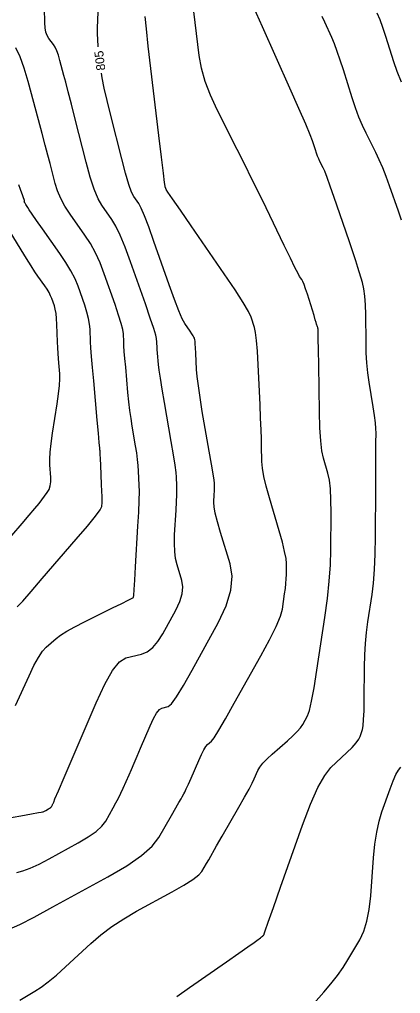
# Model space of a CAD drawing. Extents: x 2082232 to 2083549, y 592624 to 593832.
# Drawn here: x 2082455.4 to 2082485.4, y 593069.1 to 593145.7 of the extents above; entities that cross this region are included whole.
import ezdxf

# ---------------------------------------------------------------- set-up
doc = ezdxf.new("R2010")
doc.units = 0
doc.layers.add('DT_X_Contour_Major', color=7, linetype='Continuous')
doc.layers.add('DT_X_Contour_Minor', color=7, linetype='Continuous')

msp = doc.modelspace()

# ---------------------------------------------------------------- linework, layer by layer
at = {"layer": 'DT_X_Contour_Major'}
for points in [[(2082461.617, 593143.602), (2082461.611, 593143.66), (2082461.577, 593144.155), (2082461.563, 593144.634), (2082461.567, 593145.097), (2082461.603, 593146.311)], [(2082485.462, 593140.829), (2082485.135, 593141.652), (2082484.869, 593142.425), (2082484.242, 593144.419), (2082484.009, 593145.12), (2082483.778, 593145.725), (2082483.551, 593146.237)], [(2082455.224, 593078.641), (2082455.695, 593078.764), (2082456.275, 593078.987), (2082456.966, 593079.308), (2082457.766, 593079.728), (2082460.047, 593080.981), (2082460.823, 593081.44), (2082461.441, 593081.879), (2082461.901, 593082.297), (2082462.203, 593082.694), (2082462.796, 593083.727), (2082463.012, 593084.115), (2082463.215, 593084.503), (2082463.405, 593084.892), (2082463.582, 593085.282), (2082464.036, 593086.324), (2082464.22, 593086.748), (2082464.432, 593087.239), (2082464.671, 593087.797), (2082464.939, 593088.422), (2082465.689, 593090.179), (2082465.958, 593090.76), (2082466.202, 593091.188), (2082466.422, 593091.462), (2082466.618, 593091.583), (2082467.108, 593091.699), (2082467.365, 593091.911), (2082467.766, 593092.461), (2082468.312, 593093.348), (2082469.003, 593094.574), (2082471.039, 593098.291), (2082471.672, 593099.626), (2082472.042, 593100.845), (2082472.151, 593101.946), (2082471.998, 593102.931), (2082471.239, 593105.401), (2082470.992, 593106.243), (2082470.82, 593106.914), (2082470.723, 593107.415), (2082470.7, 593107.745), (2082470.738, 593108.4), (2082470.75, 593108.625), (2082470.758, 593108.81), (2082470.761, 593108.955), (2082470.76, 593109.059), (2082470.749, 593109.283), (2082470.721, 593109.503), (2082470.643, 593109.995), (2082470.516, 593110.759), (2082470.339, 593111.795), (2082469.802, 593114.921), (2082469.623, 593116.006), (2082469.489, 593116.918), (2082469.399, 593117.657), (2082469.354, 593118.222), (2082469.294, 593119.499), (2082469.272, 593119.924), (2082469.252, 593120.241), (2082469.234, 593120.451), (2082469.218, 593120.554), (2082469.178, 593120.683), (2082469.145, 593120.754), (2082469.077, 593120.87), (2082468.973, 593121.031), (2082468.833, 593121.236), (2082468.414, 593121.844), (2082468.22, 593122.204), (2082467.953, 593122.827), (2082467.613, 593123.713), (2082467.199, 593124.862), (2082465.998, 593128.279), (2082465.586, 593129.427), (2082465.249, 593130.306), (2082464.987, 593130.918), (2082464.801, 593131.262), (2082464.405, 593131.822), (2082464.234, 593132.165), (2082464.02, 593132.773), (2082463.763, 593133.648), (2082463.462, 593134.789), (2082462.601, 593138.185), (2082462.31, 593139.365), (2082462.085, 593140.355), (2082461.925, 593141.156), (2082461.869, 593141.517)]]:
    msp.add_lwpolyline(points, dxfattribs=at)
at = {"layer": 'DT_X_Contour_Minor'}
for points in [[(2082454.334, 593082.883), (2082455.519, 593083.102), (2082456.378, 593083.26), (2082456.91, 593083.358), (2082457.115, 593083.396), (2082457.226, 593083.415), (2082457.274, 593083.428), (2082457.332, 593083.45), (2082457.401, 593083.482), (2082457.482, 593083.525), (2082457.711, 593083.65), (2082457.789, 593083.697), (2082457.851, 593083.741), (2082457.897, 593083.783), (2082457.928, 593083.823), (2082457.987, 593083.926), (2082458.009, 593083.965), (2082458.029, 593084.004), (2082458.048, 593084.044), (2082458.066, 593084.083), (2082458.112, 593084.187), (2082458.215, 593084.429), (2082458.491, 593085.075), (2082458.94, 593086.125), (2082459.561, 593087.579), (2082461.447, 593091.997), (2082462.123, 593093.46), (2082462.739, 593094.536), (2082463.293, 593095.226), (2082463.786, 593095.529), (2082465.018, 593095.82), (2082465.47, 593096.003), (2082465.902, 593096.333), (2082466.314, 593096.809), (2082466.705, 593097.431), (2082467.722, 593099.288), (2082468.038, 593099.955), (2082468.223, 593100.563), (2082468.277, 593101.113), (2082468.201, 593101.605), (2082467.822, 593102.839), (2082467.703, 593103.334), (2082467.631, 593103.895), (2082467.604, 593104.522), (2082467.624, 593105.213), (2082467.737, 593107.146), (2082467.773, 593107.811), (2082467.796, 593108.357), (2082467.805, 593108.784), (2082467.8, 593109.091), (2082467.77, 593109.752), (2082467.736, 593110.113), (2082467.654, 593110.7), (2082467.526, 593111.513), (2082467.352, 593112.553), (2082466.824, 593115.626), (2082466.647, 593116.676), (2082466.512, 593117.521), (2082466.419, 593118.162), (2082466.368, 593118.598), (2082466.287, 593119.487), (2082466.26, 593119.793), (2082466.24, 593120.042), (2082466.226, 593120.234), (2082466.218, 593120.371), (2082466.206, 593120.659), (2082466.148, 593120.909), (2082465.981, 593121.445), (2082465.705, 593122.265), (2082465.321, 593123.369), (2082464.152, 593126.695), (2082463.732, 593127.838), (2082463.348, 593128.774), (2082463, 593129.501), (2082462.688, 593130.021), (2082461.904, 593131.129), (2082461.606, 593131.652), (2082461.301, 593132.39), (2082460.988, 593133.343), (2082460.669, 593134.512), (2082459.806, 593137.915), (2082459.508, 593139.087), (2082459.261, 593140.05), (2082459.065, 593140.806), (2082458.921, 593141.353), (2082458.603, 593142.534), (2082458.482, 593142.944), (2082458.355, 593143.289), (2082458.224, 593143.568), (2082458.089, 593143.782), (2082457.72, 593144.264), (2082457.598, 593144.476), (2082457.507, 593144.75), (2082457.449, 593145.085), (2082457.422, 593145.483), (2082457.392, 593146.626)], [(2082455.454, 593068.597), (2082456.641, 593069.301), (2082457.124, 593069.618), (2082457.685, 593070.043), (2082458.322, 593070.575), (2082459.035, 593071.214), (2082461.041, 593073.061), (2082461.83, 593073.739), (2082462.692, 593074.387), (2082463.626, 593075.006), (2082464.634, 593075.594), (2082467.419, 593077.124), (2082468.349, 593077.654), (2082469.052, 593078.099), (2082469.526, 593078.458), (2082469.772, 593078.73), (2082470.124, 593079.343), (2082470.302, 593079.651), (2082470.926, 593080.737), (2082471.373, 593081.514), (2082472.686, 593083.795), (2082473.131, 593084.575), (2082473.479, 593085.202), (2082473.732, 593085.679), (2082473.888, 593086.003), (2082474.177, 593086.666), (2082474.329, 593086.933), (2082474.567, 593087.237), (2082474.891, 593087.578), (2082475.302, 593087.955), (2082476.512, 593089.01), (2082476.927, 593089.387), (2082477.263, 593089.728), (2082477.521, 593090.033), (2082477.7, 593090.3), (2082478.073, 593090.966), (2082478.225, 593091.378), (2082478.399, 593092.115), (2082478.597, 593093.178), (2082478.818, 593094.565), (2082479.437, 593098.699), (2082479.641, 593100.194), (2082479.788, 593101.576), (2082479.88, 593102.847), (2082479.914, 593104.006), (2082479.932, 593106.948), (2082479.921, 593107.969), (2082479.876, 593108.827), (2082479.795, 593109.521), (2082479.679, 593110.052), (2082479.324, 593111.249), (2082479.205, 593111.814), (2082479.113, 593112.609), (2082479.049, 593113.636), (2082479.013, 593114.893), (2082478.954, 593118.554), (2082478.935, 593119.757), (2082478.92, 593120.619), (2082478.911, 593121.14), (2082478.907, 593121.32), (2082478.902, 593121.347), (2082478.901, 593121.357), (2082478.9, 593121.367), (2082478.899, 593121.376), (2082478.899, 593121.386), (2082478.899, 593121.41), (2082478.896, 593121.428), (2082478.888, 593121.462), (2082478.873, 593121.512), (2082478.854, 593121.579), (2082478.793, 593121.779), (2082478.755, 593121.904), (2082478.685, 593122.129), (2082478.585, 593122.454), (2082478.454, 593122.878), (2082478.061, 593124.142), (2082477.924, 593124.568), (2082477.808, 593124.901), (2082477.711, 593125.139), (2082477.634, 593125.282), (2082477.457, 593125.54), (2082477.331, 593125.763), (2082477.088, 593126.242), (2082476.726, 593126.975), (2082476.247, 593127.963), (2082474.811, 593130.938), (2082474.266, 593132.06), (2082473.707, 593133.197), (2082473.136, 593134.348), (2082472.551, 593135.513), (2082470.975, 593138.639), (2082470.443, 593139.786), (2082470.03, 593140.882), (2082469.735, 593141.928), (2082469.559, 593142.923), (2082469.248, 593145.51), (2082469.146, 593146.381)], [(2082467.796, 593068.878), (2082468.796, 593069.586), (2082471.704, 593071.617), (2082472.671, 593072.293), (2082473.392, 593072.799), (2082473.866, 593073.133), (2082474.094, 593073.296), (2082474.372, 593073.504), (2082474.464, 593073.574), (2082474.532, 593073.626), (2082474.576, 593073.661), (2082474.597, 593073.678), (2082474.618, 593073.703), (2082474.626, 593073.711), (2082474.632, 593073.72), (2082474.638, 593073.727), (2082474.642, 593073.734), (2082474.652, 593073.75), (2082474.655, 593073.757), (2082474.658, 593073.766), (2082474.66, 593073.776), (2082474.661, 593073.787), (2082474.663, 593073.819), (2082474.745, 593074.057), (2082474.989, 593074.75), (2082475.394, 593075.896), (2082475.961, 593077.496), (2082477.688, 593082.367), (2082478.313, 593084.021), (2082478.894, 593085.327), (2082479.429, 593086.287), (2082479.919, 593086.901), (2082481.165, 593088.074), (2082481.582, 593088.485), (2082481.898, 593088.835), (2082482.112, 593089.125), (2082482.225, 593089.355), (2082482.391, 593089.888), (2082482.446, 593090.184), (2082482.489, 593090.672), (2082482.519, 593091.352), (2082482.536, 593092.225), (2082482.564, 593094.807), (2082482.588, 593095.756), (2082482.64, 593096.665), (2082482.72, 593097.535), (2082482.827, 593098.365), (2082483.151, 593100.525), (2082483.258, 593101.415), (2082483.337, 593102.468), (2082483.388, 593103.682), (2082483.411, 593105.057), (2082483.434, 593108.94), (2082483.442, 593110.251), (2082483.449, 593111.271), (2082483.453, 593112), (2082483.457, 593112.438), (2082483.463, 593113.218), (2082483.45, 593113.566), (2082483.408, 593114.023), (2082483.336, 593114.59), (2082483.234, 593115.266), (2082482.922, 593117.217), (2082482.819, 593117.96), (2082482.744, 593118.726), (2082482.697, 593119.516), (2082482.679, 593120.329), (2082482.667, 593122.528), (2082482.646, 593123.304), (2082482.593, 593123.986), (2082482.507, 593124.572), (2082482.39, 593125.063), (2082482.033, 593126.245), (2082481.873, 593126.757), (2082481.661, 593127.404), (2082481.398, 593128.188), (2082481.082, 593129.108), (2082480.171, 593131.743), (2082479.861, 593132.631), (2082479.612, 593133.318), (2082479.425, 593133.805), (2082479.301, 593134.091), (2082479.05, 593134.586), (2082478.958, 593134.782), (2082478.867, 593134.999), (2082478.779, 593135.236), (2082478.694, 593135.494), (2082478.468, 593136.211), (2082478.294, 593136.672), (2082477.939, 593137.517), (2082477.404, 593138.745), (2082476.689, 593140.358), (2082474.543, 593145.17), (2082473.836, 593146.753)], [(2082454.62, 593074.19), (2082455.443, 593074.563), (2082456.587, 593075.143), (2082458.051, 593075.931), (2082462.383, 593078.311), (2082463.852, 593079.173), (2082465.007, 593079.975), (2082465.85, 593080.716), (2082466.381, 593081.396), (2082467.378, 593083.131), (2082467.963, 593084.149), (2082468.134, 593084.447), (2082468.224, 593084.602), (2082468.354, 593084.829), (2082468.426, 593084.97), (2082468.543, 593085.221), (2082468.705, 593085.582), (2082468.912, 593086.055), (2082469.526, 593087.463), (2082469.742, 593087.937), (2082469.929, 593088.305), (2082470.088, 593088.565), (2082470.217, 593088.719), (2082470.524, 593088.987), (2082470.723, 593089.249), (2082471.088, 593089.834), (2082471.619, 593090.742), (2082472.317, 593091.973), (2082474.4, 593095.687), (2082475.092, 593096.961), (2082475.605, 593098), (2082475.94, 593098.802), (2082476.096, 593099.367), (2082476.275, 593100.56), (2082476.334, 593100.992), (2082476.376, 593101.391), (2082476.403, 593101.757), (2082476.413, 593102.092), (2082476.418, 593102.941), (2082476.383, 593103.341), (2082476.276, 593103.905), (2082476.097, 593104.632), (2082475.845, 593105.522), (2082475.076, 593108.115), (2082474.822, 593109.024), (2082474.639, 593109.804), (2082474.527, 593110.456), (2082474.484, 593110.979), (2082474.464, 593112.205), (2082474.451, 593112.753), (2082474.426, 593113.479), (2082474.388, 593114.384), (2082474.339, 593115.466), (2082474.191, 593118.588), (2082474.131, 593119.65), (2082474.061, 593120.495), (2082473.982, 593121.122), (2082473.893, 593121.531), (2082473.644, 593122.334), (2082473.441, 593122.773), (2082473.019, 593123.489), (2082472.376, 593124.481), (2082471.515, 593125.751), (2082468.924, 593129.505), (2082468.073, 593130.74), (2082467.462, 593131.63), (2082467.092, 593132.174), (2082466.962, 593132.373), (2082466.938, 593132.442), (2082466.93, 593132.466), (2082466.923, 593132.484), (2082466.917, 593132.496), (2082466.914, 593132.503), (2082466.905, 593132.514), (2082466.902, 593132.521), (2082466.898, 593132.534), (2082466.892, 593132.552), (2082466.886, 593132.575), (2082466.869, 593132.644), (2082466.833, 593132.913), (2082466.74, 593133.667), (2082466.59, 593134.907), (2082466.382, 593136.633), (2082465.751, 593141.882), (2082465.545, 593143.65), (2082465.401, 593145.017), (2082465.319, 593145.985)], [(2082485.46, 593129.967), (2082485.221, 593130.665), (2082484.53, 593132.663), (2082484.268, 593133.39), (2082483.998, 593134.071), (2082483.722, 593134.706), (2082483.439, 593135.296), (2082482.674, 593136.809), (2082482.391, 593137.408), (2082482.115, 593138.07), (2082481.846, 593138.796), (2082481.585, 593139.586), (2082480.896, 593141.776), (2082480.645, 593142.551), (2082480.408, 593143.234), (2082480.185, 593143.825), (2082479.976, 593144.323), (2082479.438, 593145.529), (2082479.225, 593145.98)], [(2082455.121, 593091.773), (2082456.172, 593094.122), (2082456.552, 593094.924), (2082456.906, 593095.568), (2082457.233, 593096.053), (2082457.534, 593096.38), (2082458.299, 593097.042), (2082458.653, 593097.31), (2082459.143, 593097.619), (2082459.768, 593097.969), (2082460.528, 593098.36), (2082462.735, 593099.458), (2082463.46, 593099.818), (2082463.978, 593100.076), (2082464.29, 593100.232), (2082464.396, 593100.286), (2082464.402, 593100.294), (2082464.413, 593100.446), (2082464.441, 593100.898), (2082464.486, 593101.649), (2082464.548, 593102.699), (2082464.737, 593105.9), (2082464.797, 593107.001), (2082464.834, 593107.906), (2082464.849, 593108.613), (2082464.841, 593109.123), (2082464.791, 593110.221), (2082464.762, 593110.654), (2082464.713, 593111.129), (2082464.644, 593111.646), (2082464.554, 593112.206), (2082464.289, 593113.753), (2082464.193, 593114.355), (2082464.105, 593114.998), (2082464.026, 593115.682), (2082463.954, 593116.408), (2082463.774, 593118.4), (2082463.713, 593119.084), (2082463.668, 593119.641), (2082463.636, 593120.073), (2082463.619, 593120.378), (2082463.592, 593121.023), (2082463.544, 593121.348), (2082463.419, 593121.839), (2082463.216, 593122.495), (2082462.937, 593123.316), (2082462.089, 593125.728), (2082461.756, 593126.597), (2082461.393, 593127.395), (2082460.999, 593128.123), (2082460.575, 593128.779), (2082459.403, 593130.436), (2082459, 593131.053), (2082458.669, 593131.661), (2082458.411, 593132.26), (2082458.226, 593132.851), (2082457.83, 593134.415), (2082457.662, 593135.07), (2082457.455, 593135.861), (2082457.209, 593136.788), (2082456.924, 593137.852), (2082456.112, 593140.871), (2082455.801, 593141.919), (2082455.479, 593142.8), (2082455.144, 593143.513)], [(2082455.246, 593099.539), (2082455.674, 593100.001), (2082456.331, 593100.743), (2082457.217, 593101.766), (2082459.885, 593104.866), (2082460.761, 593105.899), (2082461.389, 593106.671), (2082461.769, 593107.184), (2082461.9, 593107.436), (2082461.92, 593107.761), (2082461.923, 593107.939), (2082461.917, 593108.231), (2082461.904, 593108.637), (2082461.882, 593109.156), (2082461.812, 593110.691), (2082461.789, 593111.195), (2082461.772, 593111.558), (2082461.761, 593111.779), (2082461.757, 593111.859), (2082461.753, 593111.881), (2082461.739, 593112.033), (2082461.698, 593112.474), (2082461.632, 593113.202), (2082461.54, 593114.218), (2082461.26, 593117.313), (2082461.166, 593118.375), (2082461.095, 593119.241), (2082461.046, 593119.911), (2082461.02, 593120.385), (2082460.979, 593121.388), (2082460.94, 593121.787), (2082460.857, 593122.233), (2082460.728, 593122.725), (2082460.553, 593123.263), (2082460.027, 593124.761), (2082459.789, 593125.344), (2082459.473, 593125.968), (2082459.076, 593126.635), (2082458.6, 593127.343), (2082457.223, 593129.289), (2082456.764, 593129.94), (2082456.419, 593130.433), (2082456.188, 593130.767), (2082456.072, 593130.945), (2082455.913, 593131.206), (2082455.861, 593131.294), (2082455.825, 593131.362), (2082455.805, 593131.409), (2082455.801, 593131.436), (2082455.81, 593131.481), (2082455.805, 593131.518), (2082455.781, 593131.599), (2082455.739, 593131.721), (2082455.679, 593131.885), (2082455.495, 593132.38), (2082455.384, 593132.732)], [(2082454.02, 593104.216), (2082455.64, 593106.099), (2082456.192, 593106.744), (2082456.633, 593107.267), (2082456.962, 593107.669), (2082457.18, 593107.949), (2082457.613, 593108.533), (2082457.752, 593108.772), (2082457.843, 593109.05), (2082457.886, 593109.367), (2082457.883, 593109.723), (2082457.81, 593110.724), (2082457.802, 593111.161), (2082457.836, 593111.719), (2082457.91, 593112.399), (2082458.025, 593113.2), (2082458.386, 593115.5), (2082458.5, 593116.294), (2082458.574, 593116.954), (2082458.607, 593117.479), (2082458.598, 593117.869), (2082458.52, 593118.728), (2082458.492, 593119.074), (2082458.466, 593119.466), (2082458.442, 593119.906), (2082458.42, 593120.393), (2082458.365, 593121.752), (2082458.337, 593122.226), (2082458.295, 593122.627), (2082458.239, 593122.955), (2082458.169, 593123.21), (2082457.964, 593123.794), (2082457.871, 593124.021), (2082457.748, 593124.264), (2082457.593, 593124.524), (2082457.408, 593124.8), (2082456.871, 593125.559), (2082456.638, 593125.902), (2082456.34, 593126.363), (2082455.979, 593126.941), (2082455.553, 593127.637), (2082454.331, 593129.65)], [(2082477.749, 593067.427), (2082479.352, 593069.228), (2082479.921, 593069.893), (2082480.428, 593070.538), (2082480.871, 593071.163), (2082481.251, 593071.768), (2082482.179, 593073.355), (2082482.495, 593074.017), (2082482.745, 593074.811), (2082482.929, 593075.738), (2082483.047, 593076.797), (2082483.276, 593079.8), (2082483.381, 593080.87), (2082483.525, 593081.83), (2082483.709, 593082.679), (2082483.931, 593083.417), (2082484.577, 593085.238), (2082484.811, 593085.856), (2082485.028, 593086.344), (2082485.228, 593086.703), (2082485.411, 593086.933)]]:
    msp.add_lwpolyline(points, dxfattribs=at)

# ---------------------------------------------------------------- texts
at = {"layer": 'DT_X_Contour_Major'}
msp.add_text('805', height=0.7, rotation=96.89031, dxfattribs=at).set_placement((2082462.182, 593141.777))

doc.saveas('drawing.dxf')
